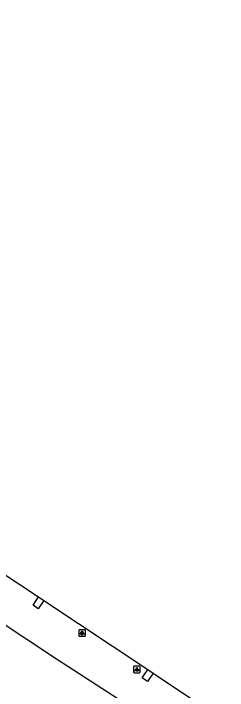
# Model space of a CAD drawing. Extents: x 157466 to 158888, y 383063 to 384677.
# Drawn here: x 158298.8 to 158331.5, y 384240.8 to 384344.1 of the extents above; entities that cross this region are included whole.
import ezdxf

# ---------------------------------------------------------------- set-up
doc = ezdxf.new("R2010")
doc.units = 0
for name, color, linetype in [('IMGEO_Berm_groen', 7, 'Continuous'), ('IMGEO_Lichtpunt', 7, 'Continuous'), ('IMGEO_Rijbaan_lokaal_open', 7, 'Continuous'), ('IMGEO_Rijbaan_regionaal_gesloten', 7, 'Continuous')]:
    doc.layers.add(name, color=color, linetype=linetype)

msp = doc.modelspace()

# ---------------------------------------------------------------- linework, layer by layer
at = {"layer": 'IMGEO_Berm_groen'}
msp.add_lwpolyline([(158329.42, 384233.95), (158327.23, 384235.44), (158324.48, 384233.23), (158305.4, 384245.54), (158273.48, 384266.69), (158258.69, 384277.16), (158247.32, 384284.73), (158227.57, 384297.51)], dxfattribs=at)
at = {"layer": 'IMGEO_Lichtpunt'}
for p, q in [((158308.82, 384249.95), (158308.82, 384249.14)), ((158308.82, 384249.95), (158308.82, 384249.14)), ((158309.72, 384250.05), (158308.92, 384250.05)), ((158309.72, 384250.05), (158308.92, 384250.05)), ((158309.82, 384249.14), (158309.82, 384249.95)), ((158309.82, 384249.14), (158309.82, 384249.95)), ((158308.92, 384249.05), (158309.72, 384249.05)), ((158308.92, 384249.05), (158309.72, 384249.05)), ((158317.19, 384244.36), (158317.19, 384243.56)), ((158317.19, 384244.36), (158317.19, 384243.56)), ((158318.09, 384244.46), (158317.29, 384244.46)), ((158318.09, 384244.46), (158317.29, 384244.46)), ((158318.19, 384243.56), (158318.19, 384244.36)), ((158318.19, 384243.56), (158318.19, 384244.36)), ((158317.29, 384243.46), (158318.09, 384243.46)), ((158317.29, 384243.46), (158318.09, 384243.46))]:
    msp.add_line(p, q, dxfattribs=at)
for points in [[(158309.2, 384249.61), (158309.23, 384249.59), (158309.05, 384249.32), (158309.01, 384249.35), (158309.2, 384249.61)], [(158309.3, 384249.57), (158309.35, 384249.57), (158309.35, 384249.24), (158309.3, 384249.24), (158309.3, 384249.57)], [(158309.41, 384249.59), (158309.45, 384249.61), (158309.63, 384249.35), (158309.59, 384249.32), (158309.41, 384249.59)], [(158317.57, 384244.03), (158317.6, 384244), (158317.42, 384243.74), (158317.38, 384243.76), (158317.57, 384244.03)], [(158317.67, 384243.98), (158317.71, 384243.98), (158317.71, 384243.66), (158317.67, 384243.66), (158317.67, 384243.98)], [(158317.78, 384244), (158317.82, 384244.03), (158318, 384243.76), (158317.96, 384243.74), (158317.78, 384244)]]:
    msp.add_lwpolyline(points, dxfattribs=at)
for centre in [(158309.32, 384249.75), (158317.69, 384244.16)]:
    msp.add_circle(centre, 0.0994, dxfattribs=at)
for centre, start, end in [((158308.92, 384249.95), 90, 180), ((158308.92, 384249.95), 90, 180), ((158309.72, 384249.95), 0, 90), ((158309.72, 384249.95), 0, 90), ((158308.92, 384249.14), 180, 270), ((158308.92, 384249.14), 180, 270), ((158309.72, 384249.14), 270, 0), ((158309.72, 384249.14), 270, 360), ((158317.29, 384244.36), 90, 180), ((158317.29, 384244.36), 90, 180), ((158318.09, 384244.36), 0, 90), ((158318.09, 384244.36), 0, 90), ((158317.29, 384243.56), 180, 270), ((158317.29, 384243.56), 180, 270), ((158318.09, 384243.56), 270, 0), ((158318.09, 384243.56), 270, 360)]:
    msp.add_arc(centre, 0.0946, start, end, dxfattribs=at)
at = {"layer": 'IMGEO_Rijbaan_lokaal_open'}
for points in [[(158303.46, 384254.52), (158302.6, 384253.23), (158301.82, 384253.77), (158302.66, 384255.05)], [(158320.19, 384243.43), (158319.32, 384242.15), (158318.52, 384242.68), (158319.37, 384243.98)]]:
    msp.add_lwpolyline(points, dxfattribs=at)
at = {"layer": 'IMGEO_Rijbaan_regionaal_gesloten'}
for points in [[(158161.43, 384344.11), (158165.98, 384341.52), (158188.39, 384328.27), (158204.49, 384318.12), (158227.08, 384303.88), (158262.94, 384281.05), (158268.68, 384277.39), (158272.01, 384275.12), (158291.36, 384262.52), (158302.66, 384255.05)], [(158302.66, 384255.05), (158303.46, 384254.52)], [(158303.46, 384254.52), (158319.37, 384243.98)], [(158319.37, 384243.98), (158320.19, 384243.43)], [(158320.19, 384243.43), (158331.54, 384235.81)]]:
    msp.add_lwpolyline(points, dxfattribs=at)

doc.saveas('drawing.dxf')
